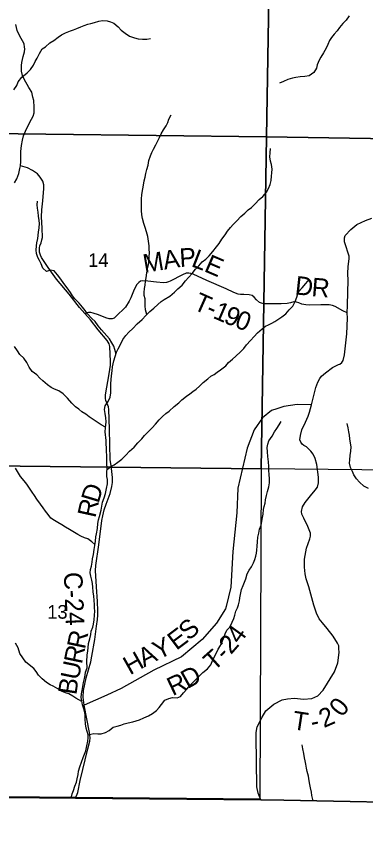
# Model space of a CAD drawing. Extents: x 2043100 to 2470832, y 443715 to 810583.
# Drawn here: x 2308244 to 2313899, y 682526 to 695666 of the extents above; entities that cross this region are included whole.
import ezdxf

# ---------------------------------------------------------------- set-up
doc = ezdxf.new("R2010")
doc.units = 0
for name, color, linetype in [('GM_X_Adjacent_County', 7, 'Continuous'), ('GM_X_County', 7, 'Continuous'), ('GM_X_County_Road', 7, 'Continuous'), ('GM_X_County_Road_Text', 7, 'Continuous'), ('GM_X_Minor_River', 7, 'Continuous'), ('GM_X_Section', 7, 'Continuous'), ('GM_X_Section_Text', 7, 'Continuous'), ('GM_X_State_Route', 7, 'Continuous'), ('GM_X_Township', 7, 'Continuous'), ('GM_X_Township_Road', 7, 'Continuous'), ('GM_X_Township_Road_Text', 7, 'Continuous'), ('GM_X_Township_ROW', 7, 'Continuous')]:
    doc.layers.add(name, color=color, linetype=linetype)

msp = doc.modelspace()

# ---------------------------------------------------------------- linework, layer by layer
at = {"layer": 'GM_X_Adjacent_County'}
msp.add_lwpolyline([(2305696, 683037), (2309205, 683004), (2312203, 682976), (2312576, 682972), (2315255, 682917), (2317620, 682869), (2319355, 682833), (2321818, 682808), (2322852, 682751), (2324465, 682785), (2327116, 682758), (2330284, 682694), (2332302, 682654), (2334340, 682622), (2334685, 682616), (2340300, 682526)], dxfattribs=at)
at = {"layer": 'GM_X_County'}
msp.add_lwpolyline([(2323104, 698790), (2322974, 694101), (2322957, 693501), (2322941, 685287), (2322852, 682751), (2321818, 682808), (2319355, 682833), (2317620, 682869), (2315255, 682917), (2312576, 682972), (2312203, 682976), (2309205, 683004), (2305696, 683037)], dxfattribs=at)
at = {"layer": 'GM_X_County_Road'}
msp.add_lwpolyline([(2309205, 683004), (2309240, 683096), (2309280, 683290), (2309402, 683804), (2309433, 683926), (2309440, 683981), (2309429, 684071), (2309343, 684509), (2309328, 684643), (2309333, 684751), (2309373, 684952), (2309453, 685213), (2309466, 685302), (2309514, 685574), (2309544, 685792), (2309559, 685896), (2309564, 685970), (2309565, 686036), (2309560, 686189), (2309544, 686429), (2309527, 686692), (2309532, 686772), (2309579, 687106), (2309629, 687501), (2309644, 687579), (2309665, 687673), (2309701, 687765), (2309763, 687937), (2309790, 688053), (2309799, 688115), (2309800, 688197), (2309778, 688393), (2309766, 688482), (2309751, 688981), (2309742, 689300), (2309735, 689340), (2309715, 689394), (2309694, 689442), (2309686, 689475), (2309688, 689537), (2309746, 689877), (2309767, 690017), (2309770, 690081), (2309765, 690193), (2309758, 690318), (2309746, 690362), (2309713, 690416), (2309570, 690588), (2309444, 690748), (2309353, 690853), (2309270, 690952), (2309099, 691166), (2308893, 691408), (2308761, 691600), (2308651, 691759), (2308635, 691797), (2308621, 691844), (2308620, 691914), (2308628, 691948), (2308645, 691998), (2308661, 692046), (2308668, 692084), (2308663, 692236), (2308651, 692419), (2308656, 692531), (2308673, 692677), (2308691, 692879), (2308692, 692939), (2308672, 692998), (2308631, 693062), (2308587, 693113), (2308506, 693170), (2308424, 693210), (2308311, 693246)], dxfattribs=at)
at = {"layer": 'GM_X_Minor_River'}
for points in [[(2313630, 695673), (2313582, 695601), (2313530, 695547), (2313476, 695484), (2313434, 695428), (2313386, 695376), (2313344, 695321), (2313314, 695271), (2313288, 695207), (2313256, 695147), (2313215, 695071), (2313171, 695006), (2313145, 694956), (2313115, 694878), (2313101, 694824), (2313059, 694755), (2312981, 694701), (2312911, 694689), (2312837, 694684), (2312767, 694672), (2312715, 694664), (2312640, 694642), (2312568, 694607), (2312502, 694583)], [(2309040, 695398), (2309123, 695430), (2309173, 695448), (2309225, 695467), (2309291, 695495), (2309343, 695517), (2309403, 695537), (2309453, 695548), (2309513, 695564), (2309579, 695584), (2309641, 695598), (2309715, 695594), (2309769, 695573), (2309821, 695555), (2309894, 695497), (2309940, 695441), (2310004, 695391), (2310078, 695343), (2310155, 695317), (2310219, 695303), (2310287, 695296), (2310359, 695296), (2310419, 695306)], [(2308205, 694473), (2308253, 694544), (2308277, 694606), (2308335, 694678), (2308419, 694749), (2308473, 694803), (2308521, 694873), (2308549, 694931), (2308585, 694990), (2308622, 695064), (2308664, 695136), (2308716, 695170), (2308786, 695237), (2308852, 695273), (2308922, 695327), (2308974, 695364), (2309040, 695398)], [(2310358, 690837), (2310335, 690911), (2310332, 690977), (2310330, 691029), (2310328, 691091), (2310316, 691143), (2310312, 691193), (2310320, 691257), (2310330, 691313), (2310338, 691376), (2310345, 691432), (2310359, 691510), (2310369, 691574), (2310385, 691648), (2310393, 691722), (2310397, 691777), (2310399, 691833), (2310397, 691893), (2310394, 691951), (2310386, 692023), (2310372, 692099), (2310354, 692173), (2310330, 692247), (2310307, 692309), (2310287, 692390), (2310275, 692452), (2310271, 692520), (2310269, 692574), (2310269, 692658), (2310271, 692708), (2310278, 692774), (2310286, 692842), (2310296, 692899), (2310312, 693003), (2310328, 693061), (2310342, 693121), (2310356, 693187), (2310376, 693256), (2310391, 693328), (2310417, 693408), (2310439, 693458), (2310467, 693516), (2310505, 693585), (2310529, 693639), (2310563, 693703), (2310589, 693761), (2310625, 693826), (2310669, 693894), (2310695, 693946), (2310714, 694000), (2310750, 694069)], [(2311366, 691788), (2311426, 691858), (2311484, 691930), (2311530, 691987), (2311570, 692057), (2311622, 692127), (2311662, 692188), (2311710, 692246), (2311752, 692296), (2311812, 692352), (2311878, 692425), (2311940, 692477), (2311998, 692533), (2312050, 692570), (2312112, 692628), (2312176, 692698), (2312232, 692750), (2312294, 692817), (2312328, 692879), (2312352, 692943), (2312366, 693009), (2312373, 693078), (2312381, 693130), (2312387, 693192), (2312373, 693264), (2312359, 693318), (2312349, 693390), (2312351, 693452), (2312360, 693523)], [(2309860, 690197), (2309841, 690272), (2309821, 690324), (2309793, 690380), (2309755, 690444), (2309622, 690588), (2309570, 690652), (2309520, 690726), (2309465, 690774), (2309399, 690847), (2309357, 690899), (2309315, 690953), (2309260, 691019), (2309192, 691089), (2309156, 691141), (2309122, 691191), (2309068, 691271), (2309013, 691339), (2308965, 691407), (2308913, 691477), (2308859, 691545), (2308800, 691553), (2308736, 691533), (2308674, 691589), (2308646, 691655), (2308622, 691709), (2308592, 691759), (2308571, 691827), (2308565, 691881), (2308573, 691947), (2308579, 691997), (2308591, 692067), (2308607, 692168), (2308617, 692238), (2308619, 692308), (2308614, 692360), (2308604, 692428), (2308598, 692492), (2308590, 692560), (2308582, 692611), (2308590, 692673)], [(2309386, 685218), (2309391, 685318), (2309403, 685388), (2309407, 685438), (2309413, 685510), (2309433, 685585), (2309449, 685655), (2309458, 685711), (2309482, 685775), (2309496, 685825), (2309504, 685895), (2309508, 685966), (2309514, 686034), (2309512, 686086), (2309512, 686136), (2309505, 686210), (2309497, 686276), (2309489, 686348), (2309483, 686422), (2309477, 686483), (2309465, 686537), (2309450, 686601), (2309440, 686651), (2309446, 686709), (2309460, 686759), (2309474, 686829), (2309478, 686879), (2309494, 686952), (2309506, 687032), (2309516, 687096), (2309525, 687166), (2309533, 687234), (2309543, 687286), (2309557, 687371), (2309565, 687451), (2309577, 687511), (2309593, 687567), (2309616, 687668), (2309628, 687734), (2309642, 687800), (2309668, 687868), (2309688, 687938), (2309702, 688017), (2309720, 688097), (2309720, 688163), (2309709, 688213), (2309709, 688279), (2309715, 688347), (2309711, 688417), (2309711, 688482), (2309709, 688554), (2309707, 688616), (2309702, 688684), (2309698, 688734), (2309698, 688796), (2309682, 688936), (2309690, 688999), (2309694, 689049), (2309697, 689099), (2309693, 689163), (2309681, 689233), (2309673, 689297), (2309683, 689359), (2309729, 689428), (2309765, 689496), (2309775, 689568), (2309774, 689712), (2309778, 689786), (2309786, 689845), (2309798, 689927), (2309804, 689987), (2309812, 690037), (2309824, 690089), (2309847, 690159), (2309869, 690226), (2309893, 690282), (2309931, 690352), (2309969, 690430), (2310019, 690499), (2310065, 690553), (2310129, 690611), (2310201, 690684), (2310283, 690756), (2310341, 690818), (2310403, 690887), (2310469, 690941), (2310533, 690999), (2310587, 691048), (2310639, 691082), (2310727, 691134), (2310803, 691199), (2310857, 691251), (2310927, 691313), (2310985, 691380), (2311031, 691438), (2311091, 691500), (2311143, 691571), (2311197, 691625), (2311255, 691687), (2311309, 691733), (2311366, 691788)], [(2309713, 688327), (2309777, 688373), (2309827, 688404), (2309887, 688444), (2309953, 688492), (2310017, 688561), (2310075, 688625), (2310151, 688689), (2310211, 688756), (2310275, 688824), (2310319, 688876), (2310371, 688933), (2310441, 689003), (2310497, 689061), (2310557, 689130), (2310609, 689184), (2310663, 689232), (2310717, 689274), (2310799, 689345), (2310873, 689409), (2310925, 689453), (2311001, 689516), (2311053, 689552), (2311103, 689588), (2311155, 689629), (2311207, 689675), (2311271, 689735), (2311343, 689797), (2311393, 689836), (2311447, 689866), (2311497, 689902), (2311551, 689940), (2311635, 690007), (2311681, 690057), (2311741, 690113), (2311795, 690162), (2311873, 690232), (2311925, 690288), (2311971, 690343), (2312033, 690415), (2312093, 690479), (2312147, 690542), (2312221, 690606), (2312275, 690648), (2312327, 690672), (2312377, 690697), (2312429, 690725), (2312491, 690769), (2312541, 690799), (2312607, 690850), (2312661, 690910), (2312717, 690972), (2312755, 691045), (2312782, 691117), (2312806, 691199), (2312870, 691269), (2312928, 691336), (2312982, 691402)], [(2309691, 689015), (2309619, 689048), (2309551, 689094), (2309491, 689136), (2309425, 689180), (2309369, 689222), (2309308, 689260), (2309256, 689302), (2309202, 689344), (2309146, 689402), (2309076, 689482), (2309001, 689553), (2308931, 689603), (2308861, 689629), (2308809, 689655), (2308748, 689699), (2308676, 689761), (2308624, 689807), (2308576, 689859), (2308500, 689913), (2308455, 689985), (2308415, 690057), (2308367, 690131), (2308305, 690191), (2308262, 690249), (2308214, 690317)], [(2311427, 685245), (2311479, 685347), (2311513, 685417), (2311547, 685475), (2311573, 685525), (2311596, 685591), (2311626, 685664), (2311650, 685726), (2311702, 685776), (2311740, 685856), (2311766, 685913), (2311782, 685967), (2311798, 686035), (2311822, 686085), (2311838, 686137), (2311856, 686200), (2311864, 686250), (2311877, 686328), (2311889, 686386), (2311913, 686446), (2311939, 686504), (2311959, 686555), (2311979, 686639), (2312011, 686695), (2312051, 686749), (2312083, 686818), (2312103, 686872), (2312122, 686922), (2312132, 686972), (2312138, 687022), (2312142, 687084), (2312148, 687153), (2312152, 687233), (2312170, 687295), (2312178, 687361), (2312206, 687425), (2312217, 687483), (2312231, 687550), (2312237, 687604), (2312247, 687678), (2312257, 687730), (2312269, 687782), (2312279, 687836), (2312293, 687905), (2312311, 687971), (2312330, 688045), (2312340, 688113), (2312342, 688177), (2312336, 688245), (2312330, 688310), (2312332, 688374), (2312327, 688452), (2312317, 688540), (2312309, 688612), (2312305, 688684), (2312315, 688738), (2312333, 688789), (2312385, 688869), (2312423, 688935), (2312459, 688989), (2312500, 689052), (2312528, 689102)], [(2313941, 688018), (2313869, 688058), (2313799, 688120), (2313751, 688174), (2313708, 688238), (2313684, 688292), (2313654, 688358), (2313638, 688428), (2313642, 688484), (2313648, 688552), (2313655, 688626), (2313661, 688695), (2313651, 688751), (2313643, 688821), (2313635, 688881), (2313627, 688935), (2313615, 689001), (2313600, 689071)], [(2309518, 687111), (2309465, 687154), (2309401, 687204), (2309349, 687220), (2309291, 687248), (2309241, 687277), (2309186, 687307), (2309104, 687355), (2309042, 687393), (2308982, 687433), (2308916, 687471), (2308861, 687503), (2308805, 687541), (2308759, 687599), (2308717, 687651), (2308681, 687705), (2308635, 687765), (2308580, 687849), (2308542, 687907), (2308504, 687961), (2308450, 688041), (2308417, 688091), (2308371, 688142), (2308315, 688214), (2308283, 688266), (2308231, 688346)], [(2308402, 685205), (2308353, 685280), (2308305, 685350), (2308273, 685438), (2308233, 685513)], [(2309306, 684568), (2309209, 684622), (2309159, 684655), (2309095, 684693), (2309043, 684713), (2308974, 684738), (2308916, 684776), (2308842, 684816), (2308792, 684841), (2308734, 684877), (2308666, 684937), (2308607, 684998), (2308569, 685054), (2308527, 685106), (2308402, 685205)], [(2309134, 683007), (2309150, 683073), (2309172, 683131), (2309193, 683199), (2309217, 683264), (2309231, 683320), (2309244, 683386), (2309254, 683440), (2309273, 683510), (2309299, 683589), (2309328, 683663), (2309348, 683719), (2309368, 683771), (2309389, 683854), (2309405, 683926), (2309409, 683980), (2309406, 684030), (2309390, 684084), (2309378, 684138), (2309367, 684208), (2309361, 684286), (2309358, 684358), (2309346, 684414), (2309334, 684466), (2309318, 684518), (2309303, 684580), (2309297, 684634), (2309302, 684696), (2309310, 684746), (2309322, 684812), (2309335, 684879), (2309351, 684945), (2309361, 684995), (2309366, 685045), (2309390, 685115), (2309386, 685218)], [(2309405, 684033), (2309498, 684054), (2309564, 684045), (2309618, 684049), (2309686, 684068), (2309750, 684102), (2309815, 684154), (2309877, 684173), (2309935, 684189), (2309993, 684210), (2310055, 684224), (2310132, 684240), (2310186, 684259), (2310238, 684275), (2310306, 684304), (2310384, 684336), (2310449, 684376), (2310515, 684423), (2310555, 684473), (2310593, 684524), (2310646, 684590), (2310714, 684618), (2310770, 684635), (2310848, 684631), (2310900, 684652), (2310953, 684712), (2311003, 684768), (2311062, 684841), (2311132, 684909), (2311199, 684974), (2311263, 685040), (2311337, 685097), (2311390, 685165), (2311427, 685245)], [(2313046, 682964), (2313027, 683046), (2313021, 683104), (2313006, 683174), (2312994, 683226), (2312986, 683284), (2312975, 683362), (2312953, 683438), (2312943, 683492), (2312928, 683554), (2312920, 683608), (2312910, 683660), (2312895, 683728), (2312883, 683802), (2312869, 683866)]]:
    msp.add_lwpolyline(points, dxfattribs=at)
at = {"layer": 'GM_X_Section'}
for points in [[(2312386, 699171), (2312292, 693713), (2306930, 693781), (2307003, 699218)], [(2317738, 699051), (2317669, 693628), (2312292, 693713), (2312386, 699171)], [(2306930, 693781), (2312292, 693713), (2312206, 688340), (2306841, 688395)], [(2312292, 693713), (2317669, 693628), (2317640, 688283), (2312206, 688340)], [(2306841, 688395), (2312206, 688340), (2312184, 682987), (2306831, 683037), (2306831, 683062)]]:
    msp.add_lwpolyline(points, close=True, dxfattribs=at)
at = {"layer": 'GM_X_State_Route'}
msp.add_lwpolyline([(2308214, 692967), (2308254, 693035), (2308288, 693121), (2308305, 693201), (2308311, 693246), (2308319, 693316), (2308321, 693478), (2308332, 693574), (2308348, 693658), (2308364, 693729), (2308392, 693803), (2308434, 693887), (2308493, 693998), (2308517, 694050), (2308533, 694104), (2308533, 694192), (2308527, 694304), (2308514, 694358), (2308496, 694435), (2308450, 694515), (2308373, 694649), (2308345, 694707), (2308329, 694779), (2308331, 694867), (2308335, 694919), (2308358, 695017), (2308378, 695088), (2308382, 695140), (2308378, 695166), (2308372, 695218), (2308348, 695268), (2308300, 695342), (2308261, 695436), (2308235, 695530)], dxfattribs=at)
at = {"layer": 'GM_X_Township'}
msp.add_lwpolyline([(2323104, 698790), (2322974, 694101), (2322957, 693501), (2322941, 685287), (2322852, 682751), (2321818, 682808), (2319355, 682833), (2317620, 682869), (2315255, 682917), (2312576, 682972), (2312203, 682976), (2309205, 683004), (2305696, 683037)], dxfattribs=at)
at = {"layer": 'GM_X_Township_Road'}
for points in [[(2312203, 682976), (2312157, 683087), (2312138, 683189), (2312124, 684004), (2312125, 684068), (2312140, 684161), (2312221, 684318), (2312284, 684417), (2312411, 684526), (2312547, 684595), (2312633, 684612), (2312747, 684623), (2312891, 684606), (2313025, 684620), (2313123, 684661), (2313210, 684754), (2313396, 685052), (2313449, 685199), (2313467, 685365), (2313465, 685429), (2313462, 685469), (2313440, 685517), (2313371, 685630), (2313272, 685755), (2313201, 685846), (2313147, 685911), (2313104, 685999), (2313059, 686130), (2312978, 686427), (2312937, 686554), (2312918, 686638), (2312907, 686745), (2312906, 686877), (2312942, 687053), (2312992, 687205), (2313004, 687247), (2313005, 687295), (2312962, 687404), (2312897, 687537), (2312865, 687601), (2312860, 687647), (2312875, 687721), (2312919, 687793), (2313004, 687898), (2313081, 687992), (2313118, 688040), (2313135, 688110), (2313135, 688202), (2313109, 688410), (2313082, 688505), (2313047, 688577), (2313011, 688626), (2312966, 688668), (2312938, 688695), (2312896, 688715), (2312870, 688737), (2312847, 688768), (2312833, 688806), (2312842, 688880), (2312864, 688968), (2312924, 689094), (2312969, 689193), (2312991, 689255), (2313023, 689375), (2313091, 689657), (2313126, 689743), (2313157, 689803), (2313181, 689837), (2313248, 689892), (2313359, 689978), (2313381, 689991), (2313457, 690025), (2313481, 690034), (2313514, 690058), (2313536, 690090), (2313555, 690186), (2313592, 690525), (2313603, 690779), (2313600, 690865), (2313603, 690981), (2313611, 691202), (2313616, 691380), (2313610, 691504), (2313613, 691611), (2313628, 691741), (2313628, 691781), (2313617, 691831), (2313574, 691946), (2313557, 692016), (2313553, 692080), (2313568, 692116), (2313655, 692214), (2313755, 692295), (2313896, 692358), (2313995, 692397)], [(2313600, 690865), (2313528, 690898), (2313406, 690965), (2313362, 690984), (2313306, 690994), (2313170, 690993), (2312996, 690989), (2312930, 690992), (2312866, 691002), (2312818, 691023), (2312778, 691037), (2312738, 691040), (2312684, 691028), (2312628, 691015), (2312528, 691011), (2312366, 691011), (2312249, 691012), (2312211, 691018), (2312178, 691033), (2312130, 691075), (2312094, 691120), (2312062, 691142), (2312011, 691157), (2311927, 691161), (2311874, 691162), (2311834, 691168), (2311767, 691193), (2311639, 691250), (2311330, 691389), (2311105, 691488), (2311067, 691502), (2311037, 691508), (2310995, 691505), (2310932, 691477), (2310737, 691375), (2310709, 691363), (2310677, 691355), (2310625, 691350), (2310515, 691361), (2310373, 691376), (2310287, 691383), (2310257, 691377), (2310228, 691356), (2310192, 691316), (2310139, 691214), (2310098, 691108), (2310069, 691050), (2310014, 690957), (2309857, 690802), (2309828, 690778), (2309796, 690764), (2309750, 690767), (2309692, 690781), (2309575, 690833), (2309489, 690859), (2309449, 690868), (2309413, 690868), (2309353, 690853)], [(2313023, 689375), (2312790, 689381), (2312574, 689348), (2312460, 689310)], [(2311639, 686106), (2311639, 686106), (2311631, 686072), (2311482, 685840), (2311250, 685576), (2310919, 685294), (2310472, 685079), (2309943, 684781), (2309708, 684675), (2309708, 684675)], [(2309708, 684675), (2309343, 684509)]]:
    msp.add_lwpolyline(points, dxfattribs=at)
at = {"layer": 'GM_X_Township_ROW'}
msp.add_lwpolyline([(2312460, 689310), (2312459, 689309), (2312376, 689282), (2312227, 689166), (2312095, 688967), (2311979, 688670), (2311830, 688024), (2311813, 687627), (2311747, 686998), (2311714, 686419), (2311639, 686106)], dxfattribs=at)

# ---------------------------------------------------------------- texts
at = {"layer": 'GM_X_County_Road_Text'}
for s, rotation, p in [('D', 73.239, (2309575, 687768)), ('R', 77.5893, (2309524, 687533)), ('C-24', 272.3424, (2309013, 686661)), ('R', 78.2116, (2309355, 685406)), ('R', 78.2116, (2309305, 685165)), ('U', 78.3171, (2309252, 684906)), ('B', 81.5547, (2309216, 684667))]:
    msp.add_text(s, height=300, rotation=rotation, dxfattribs=at).set_placement(p)
at = {"layer": 'GM_X_Section_Text'}
for s, p in [('14', (2309408, 691607)), ('13', (2308746, 685911))]:
    msp.add_text(s, height=220.8, rotation=0, dxfattribs=at).set_placement(p)
at = {"layer": 'GM_X_Township_Road_Text'}
for s, rotation, p in [('A', 9.4557, (2310641, 691562)), ('P', 3.5565, (2310893, 691605)), ('L', 338.7477, (2311061, 691623)), ('M', 9.525, (2310320, 691509)), ('E', 336.8177, (2311268, 691542)), ('D', 353.8939, (2312744, 691164)), ('R', 355.2795, (2313014, 691135)), ('T', 335.9657, (2311090, 690929)), ('-', 336.1185, (2311296, 690837)), ('1', 336.6202, (2311411, 690786)), ('9', 337.4374, (2311585, 690711)), ('0', 338.6826, (2311762, 690638)), ('S', 42.3364, (2311038, 685544)), ('E', 36.9348, (2310835, 685390)), ('4', 54.3203, (2311860, 685484)), ('Y', 26.0046, (2310544, 685241)), ('2', 48.8308, (2311719, 685320)), ('A', 27.5051, (2310312, 685120)), ('T', 41.7193, (2311439, 685052)), ('H', 29.3486, (2310084, 684992)), ('-', 46.855, (2311627, 685222)), ('D', 29.2454, (2311016, 684770)), ('R', 25.3361, (2310774, 684655)), ('0', 50.5329, (2313512, 684304)), ('T', 351.2402, (2312698, 684124)), ('2', 23.7292, (2313222, 684138)), ('-', 11.5891, (2313035, 684092))]:
    msp.add_text(s, height=300, rotation=rotation, dxfattribs=at).set_placement(p)

doc.saveas('drawing.dxf')
